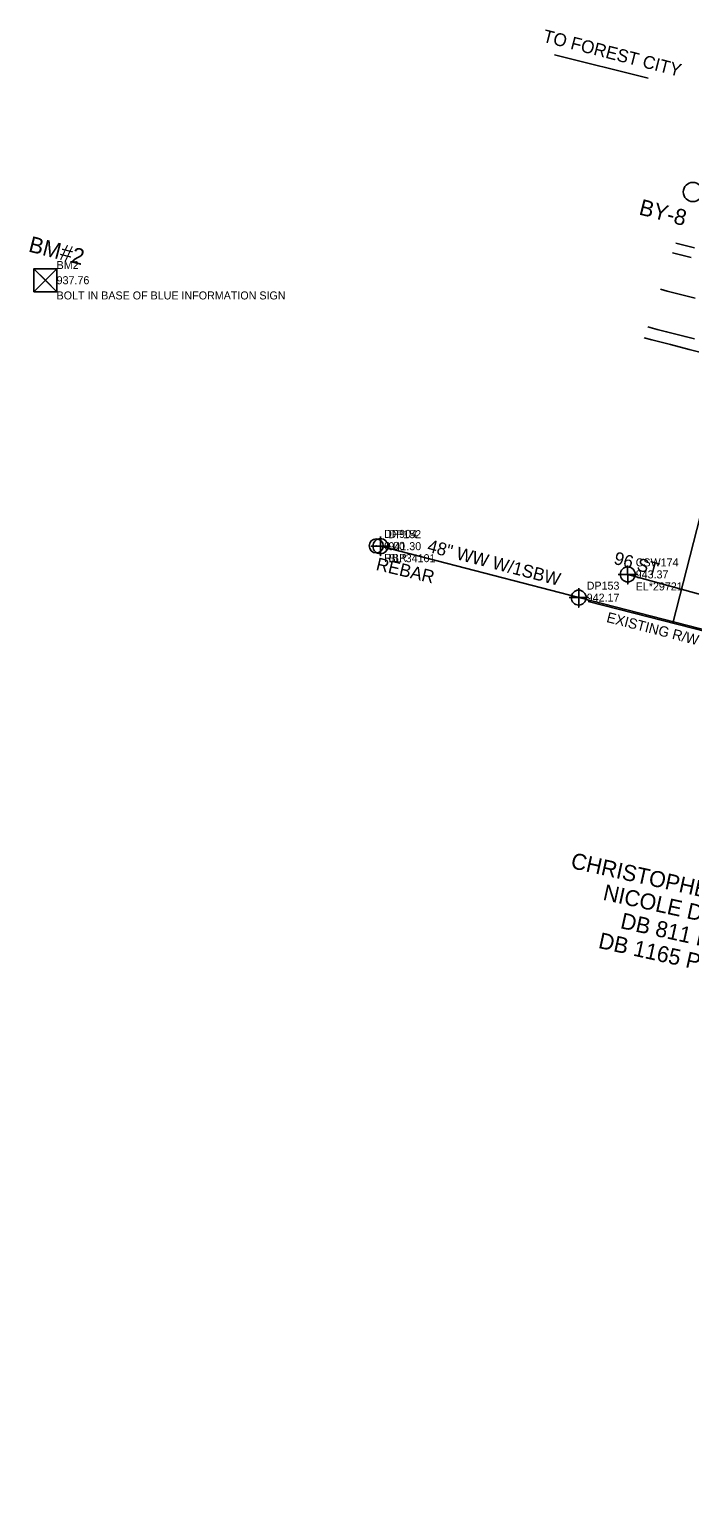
# Model space of a CAD drawing. Extents: x 1182322 to 1186765, y 572295 to 575411.
# Drawn here: x 1182321.6 to 1182527.9, y 574180.5 to 574639 of the extents above; entities that cross this region are included whole.
import ezdxf

# ---------------------------------------------------------------- set-up
doc = ezdxf.new("R2010")
doc.units = 0
for name, color, linetype in [('CTL Secondary Horizontal and Vertical Text', 7, 'Continuous'), ('CTL Vertical Benchmark CELL', 7, 'Continuous'), ('CTL Vertical Benchmark Cogo Comment', 7, 'Continuous'), ('CTL Vertical Benchmark Cogo Elevation', 7, 'Continuous'), ('CTL Vertical Benchmark Cogo Number', 7, 'Continuous'), ('CTL Vertical Benchmark Text', 7, 'Continuous'), ('Exist Horizontal Alignment Point', 7, 'Continuous'), ('Exist Other Culture Fence Line', 7, 'Continuous'), ('Exist Other Culture Fence Line Cogo Comment', 7, 'Continuous'), ('Exist Other Culture Fence Line Cogo Elevation', 7, 'Continuous'), ('Exist Other Culture Fence Line Cogo Number', 7, 'Continuous'), ('Exist Other Culture Fence Line Cogo Point CELL', 7, 'Continuous'), ('Exist Other Culture Fence Line Text', 7, 'Continuous'), ('Exist Property Deed Book Text', 7, 'Continuous'), ('Exist Property Iron Pin CELL', 7, 'Continuous'), ('Exist Property Iron Pin Cogo Comment', 7, 'Continuous'), ('Exist Property Iron Pin Cogo Elevation', 7, 'Continuous'), ('Exist Property Iron Pin Cogo Number', 7, 'Continuous'), ('Exist Property Iron Pin Text', 7, 'Continuous'), ('Exist Property Owner Text', 7, 'Continuous'), ('Exist Right of Way Line', 7, 'Continuous'), ('Exist Right of Way Line Text', 7, 'Continuous'), ('Exist Right of Way Width CELL', 7, 'Continuous'), ('Exist Roads EOP', 7, 'Continuous'), ('Exist Roads EOP Leader', 7, 'Continuous'), ('Exist Roads EOP Text', 7, 'Continuous'), ('Exist Roads EOT', 7, 'Continuous'), ('Exist Utilities Telephone UG Conduit SUE LOS B', 7, 'Continuous'), ('Exist Utilities Telephone UG Conduit SUE LOS B Cogo Comment', 7, 'Continuous'), ('Exist Utilities Telephone UG Conduit SUE LOS B Cogo Elevation', 7, 'Continuous'), ('Exist Utilities Telephone UG Conduit SUE LOS B Cogo Number', 7, 'Continuous'), ('Exist Utilities Telephone UG Conduit SUE LOS B Cogo Point CELL', 7, 'Continuous'), ('Exist Utilities Telephone UG Conduit SUE LOS B Text', 7, 'Continuous')]:
    doc.layers.add(name, color=color, linetype=linetype)

msp = doc.modelspace()

# ---------------------------------------------------------------- linework, layer by layer
at = {"layer": 'CTL Vertical Benchmark CELL'}
msp.add_line((1182326.6, 574560.66), (1182326.6, 574560.66), dxfattribs=at)
msp.add_lwpolyline([(1182323, 574564.25), (1182330.19, 574564.25), (1182330.19, 574557.06), (1182323, 574557.06)], close=True, dxfattribs=at)
for points in [[(1182330.19, 574564.25), (1182323, 574557.06), (1182326.59, 574560.66), (1182330.19, 574557.06), (1182323, 574564.25)], [(1182326.59, 574560.66), (1182330.19, 574564.25), (1182323, 574564.25), (1182326.59, 574560.66)], [(1182326.59, 574560.66), (1182323, 574557.06), (1182330.19, 574557.06), (1182326.59, 574560.66)]]:
    msp.add_lwpolyline(points, dxfattribs=at)
at = {"layer": 'Exist Horizontal Alignment Point'}
msp.add_circle((1182528.88, 574588.22), 3, dxfattribs=at)
at = {"layer": 'Exist Other Culture Fence Line'}
msp.add_lwpolyline([(1182431.26, 574477.6), (1182493.19, 574461.53), (1182576.37, 574440.23), (1182660.35, 574418.61), (1182745.71, 574396.94), (1182831.35, 574374.93), (1182917.06, 574353.23), (1182998.89, 574331.88), (1183080.06, 574310.08), (1183166.11, 574287.18), (1183252.15, 574263.83), (1183335.82, 574241.7), (1183417.69, 574219.73), (1183503.47, 574196.43), (1183592.65, 574167.54), (1183679.28, 574135.7), (1183764.86, 574099.44), (1183841.01, 574057.63), (1183931.32, 574004.09)], dxfattribs=at)
at = {"layer": 'Exist Other Culture Fence Line Cogo Point CELL'}
for points in [[(1182431.26, 574480.6), (1182431.26, 574474.6), (1182431.26, 574477.6), (1182434.26, 574477.6), (1182428.26, 574477.6)], [(1182493.19, 574464.53), (1182493.19, 574458.53), (1182493.19, 574461.53), (1182496.19, 574461.53), (1182490.19, 574461.53)]]:
    msp.add_lwpolyline(points, dxfattribs=at)
for centre in [(1182431.26, 574477.6), (1182493.19, 574461.53)]:
    msp.add_circle(centre, 2.34, dxfattribs=at)
at = {"layer": 'Exist Property Iron Pin CELL'}
for radius in [2.2, 0.0707]:
    msp.add_circle((1182429.93, 574477.69), radius, dxfattribs=at)
at = {"layer": 'Exist Right of Way Line'}
msp.add_line((1182496.14, 574460.35), (1183346.37, 574242.68), dxfattribs=at)
at = {"layer": 'Exist Right of Way Width CELL'}
msp.add_line((1182522.6, 574453.57), (1182537.58, 574512.09), dxfattribs=at)
at = {"layer": 'Exist Roads EOP'}
for points in [[(1182523.58, 574572.26), (1182529.39, 574570.77)], [(1182533.49, 574537.59), (1182527.68, 574539.07), (1182521.86, 574540.55), (1182516.05, 574542.03), (1182513.68, 574542.63)]]:
    msp.add_lwpolyline(points, dxfattribs=at)
at = {"layer": 'Exist Roads EOP Leader'}
msp.add_line((1182485.64, 574631.07), (1182514.9, 574623.77), dxfattribs=at)
at = {"layer": 'Exist Roads EOT'}
for points in [[(1182522.54, 574569.24), (1182525.45, 574568.5), (1182528.35, 574567.75)], [(1182529.57, 574555.03), (1182526.67, 574555.78), (1182523.76, 574556.52), (1182520.86, 574557.27), (1182518.74, 574557.82)], [(1182514.81, 574546.06), (1182517.72, 574545.31), (1182520.63, 574544.57), (1182523.53, 574543.82), (1182526.44, 574543.07), (1182529.34, 574542.33)]]:
    msp.add_lwpolyline(points, dxfattribs=at)
at = {"layer": 'Exist Utilities Telephone UG Conduit SUE LOS B'}
msp.add_lwpolyline([(1182508.5, 574468.79), (1182551.34, 574456.98), (1182596.76, 574444.59), (1182640.9, 574433.89), (1182683.93, 574421.8), (1182729.54, 574414.63), (1182775.26, 574402.85), (1182821.5, 574389.91), (1182867.02, 574377.15), (1182909.89, 574365.68), (1182955.8, 574352.93), (1183001.1, 574340.19), (1183047.8, 574326.93), (1183094.08, 574314.14), (1183140.16, 574301.96), (1183184.2, 574290.24), (1183230.46, 574277.8)], dxfattribs=at)
at = {"layer": 'Exist Utilities Telephone UG Conduit SUE LOS B Cogo Point CELL'}
msp.add_lwpolyline([(1182508.48, 574471.61), (1182508.52, 574465.79), (1182508.5, 574468.79), (1182511.52, 574468.79), (1182505.52, 574468.79)], dxfattribs=at)
msp.add_circle((1182508.52, 574468.79), 2.34, dxfattribs=at)

# ---------------------------------------------------------------- texts
at = {"layer": 'CTL Secondary Horizontal and Vertical Text'}
msp.add_text('BY-8', height=5, rotation=345.6405, dxfattribs=at).set_placement((1182511.74, 574581.24))
at = {"layer": 'CTL Vertical Benchmark Cogo Comment'}
msp.add_text('BOLT IN BASE OF BLUE INFORMATION SIGN', height=2.5, dxfattribs=at).set_placement((1182330.1, 574554.66))
at = {"layer": 'CTL Vertical Benchmark Cogo Elevation'}
msp.add_text('937.76', height=2.5, dxfattribs=at).set_placement((1182330.1, 574559.41))
at = {"layer": 'CTL Vertical Benchmark Cogo Number'}
msp.add_text('BM2', height=2.5, dxfattribs=at).set_placement((1182330.1, 574564.16))
at = {"layer": 'CTL Vertical Benchmark Text'}
msp.add_text('BM#2', height=5, rotation=345.6405, dxfattribs=at).set_placement((1182321.05, 574569.67))
at = {"layer": 'Exist Other Culture Fence Line Cogo Comment'}
msp.add_text('BL*34101', height=2.5, dxfattribs=at).set_placement((1182433.76, 574472.6))
at = {"layer": 'Exist Other Culture Fence Line Cogo Elevation'}
for s, p in [('941.30', (1182433.76, 574476.35)), ('942.17', (1182495.69, 574460.28))]:
    msp.add_text(s, height=2.5, dxfattribs=at).set_placement(p)
at = {"layer": 'Exist Other Culture Fence Line Cogo Number'}
for s, p in [('DP152', (1182433.76, 574480.1)), ('DP153', (1182495.69, 574464.03))]:
    msp.add_text(s, height=2.5, dxfattribs=at).set_placement(p)
at = {"layer": 'Exist Other Culture Fence Line Text'}
msp.add_text('48" WW W/1SBW', height=4, rotation=345.4524, dxfattribs=at).set_placement((1182445.65, 574475.93))
at = {"layer": 'Exist Property Deed Book Text'}
for s, p in [('DB 811 PG 319', (1182505.95, 574358.33)), ('DB 1165 PG 720', (1182499.07, 574352.17))]:
    msp.add_text(s, height=5, rotation=347.5653, dxfattribs=at).set_placement(p)
at = {"layer": 'Exist Property Iron Pin Cogo Comment'}
msp.add_text('RBR', height=2.5, dxfattribs=at).set_placement((1182432.43, 574472.69))
at = {"layer": 'Exist Property Iron Pin Cogo Elevation'}
msp.add_text('0.00', height=2.5, dxfattribs=at).set_placement((1182432.43, 574476.44))
at = {"layer": 'Exist Property Iron Pin Cogo Number'}
msp.add_text('DP904', height=2.5, dxfattribs=at).set_placement((1182432.43, 574480.19))
at = {"layer": 'Exist Property Iron Pin Text'}
msp.add_text('REBAR', height=4, rotation=346.5419, dxfattribs=at).set_placement((1182429.64, 574470.23))
at = {"layer": 'Exist Property Owner Text'}
for s, p in [('CHRISTOPHER T. PEAVY', (1182490.45, 574377.11)), ('NICOLE D. PEAVY', (1182500.53, 574367.21))]:
    msp.add_text(s, height=5, rotation=347.5653, dxfattribs=at).set_placement(p)
at = {"layer": 'Exist Right of Way Line Text'}
msp.add_text('EXISTING R/W', height=3.2, rotation=345.6405, dxfattribs=at).set_placement((1182501.67, 574453.97))
at = {"layer": 'Exist Roads EOP Text'}
msp.add_text('TO FOREST CITY', height=4, rotation=345.6782, dxfattribs=at).set_placement((1182481.75, 574635.16))
at = {"layer": 'Exist Utilities Telephone UG Conduit SUE LOS B Cogo Comment'}
msp.add_text('EL*29721', height=2.5, dxfattribs=at).set_placement((1182511, 574463.79))
at = {"layer": 'Exist Utilities Telephone UG Conduit SUE LOS B Cogo Elevation'}
msp.add_text('943.37', height=2.5, dxfattribs=at).set_placement((1182511, 574467.54))
at = {"layer": 'Exist Utilities Telephone UG Conduit SUE LOS B Cogo Number'}
msp.add_text('CSW174', height=2.5, dxfattribs=at).set_placement((1182511, 574471.29))
at = {"layer": 'Exist Utilities Telephone UG Conduit SUE LOS B Text'}
msp.add_text('96 ST', height=4, rotation=344.5829, dxfattribs=at).set_placement((1182503.9, 574472.13))

doc.saveas('drawing.dxf')
